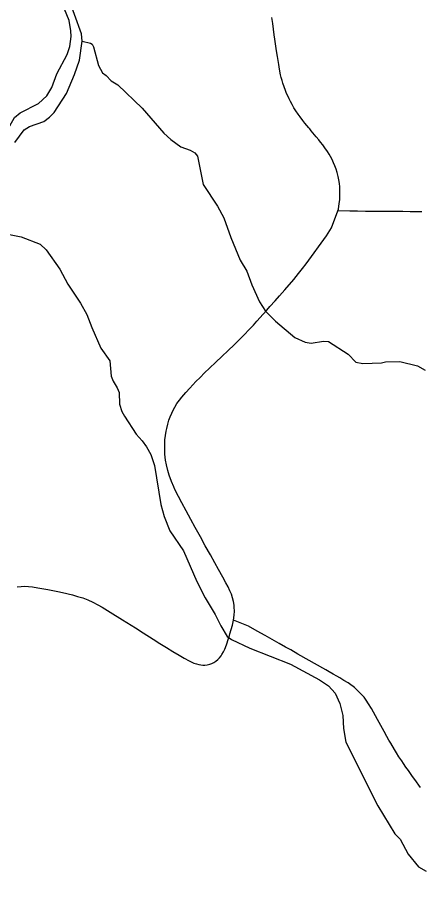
# Model space of a CAD drawing. Extents: x -19 to 366, y -4 to 359.
# Drawn here: x 140.409 to 140.926, y 193.777 to 194.893 of the extents above; entities that cross this region are included whole.
import ezdxf

# ---------------------------------------------------------------- set-up
doc = ezdxf.new("R2010")
doc.units = 0
for name, color, linetype in [('Level 31', 7, 'Continuous'), ('Level 35', 7, 'Continuous'), ('Level 60', 7, 'Continuous')]:
    doc.layers.add(name, color=color, linetype=linetype)

msp = doc.modelspace()

# ---------------------------------------------------------------- linework, layer by layer
at = {"layer": 'Level 31'}
for points in [[(140.8199, 194.6453), (140.8204, 194.6472), (140.8216, 194.6547), (140.8221, 194.6592), (140.8224, 194.6634), (140.8224, 194.6679), (140.8224, 194.6715), (140.8221, 194.6758), (140.8217, 194.6804), (140.8209, 194.6851), (140.82, 194.6893), (140.8187, 194.6944), (140.8174, 194.6987), (140.8159, 194.7028), (140.8142, 194.7069), (140.8124, 194.7108), (140.8103, 194.7148), (140.8086, 194.7178), (140.8066, 194.7211), (140.8032, 194.7261), (140.8004, 194.7299), (140.7977, 194.7333), (140.7953, 194.7362), (140.7921, 194.7401), (140.7857, 194.7477), (140.7837, 194.7501), (140.7824, 194.7516), (140.7776, 194.7573), (140.7747, 194.7609), (140.7713, 194.7654), (140.7687, 194.769), (140.7659, 194.7731), (140.7634, 194.777), (140.761, 194.7812), (140.7589, 194.7853), (140.7573, 194.7885), (140.7555, 194.7924), (140.7541, 194.7956), (140.7527, 194.7994), (140.7509, 194.8041), (140.7493, 194.8089), (140.7483, 194.8121), (140.7472, 194.8161), (140.7464, 194.8194), (140.7454, 194.8241), (140.7444, 194.8295), (140.7439, 194.8328), (140.7423, 194.843), (140.7416, 194.8477), (140.7408, 194.8532), (140.7391, 194.8651), (140.7383, 194.8705), (140.7362, 194.8853), (140.735, 194.893)], [(140.6858, 194.1207), (140.687, 194.1272), (140.6872, 194.1323), (140.687, 194.1375), (140.6867, 194.1402), (140.6858, 194.1449), (140.6846, 194.1495), (140.6832, 194.154), (140.6814, 194.1584), (140.6789, 194.1637), (140.6762, 194.1688), (140.6723, 194.1759), (140.6668, 194.1857), (140.6619, 194.1945), (140.6564, 194.2046), (140.6498, 194.2163), (140.6435, 194.2275), (140.6367, 194.2396), (140.6313, 194.2497), (140.6251, 194.2609), (140.6197, 194.2711), (140.6155, 194.2793), (140.6109, 194.2883), (140.6094, 194.2915), (140.6065, 194.2987), (140.6035, 194.3067), (140.6017, 194.3125), (140.5999, 194.3199), (140.5989, 194.326), (140.5981, 194.3333), (140.5978, 194.3401), (140.5978, 194.3469), (140.5981, 194.352), (140.5987, 194.3575), (140.5997, 194.363), (140.6003, 194.3664), (140.6016, 194.3718), (140.6032, 194.3771), (140.6047, 194.3813), (140.6068, 194.3861), (140.609, 194.3908), (140.6108, 194.3939), (140.6135, 194.3983), (140.6165, 194.4025), (140.6198, 194.4067), (140.6249, 194.4126), (140.6298, 194.418), (140.6378, 194.4264), (140.6431, 194.4319), (140.6488, 194.4376), (140.6551, 194.4437), (140.6632, 194.4514), (140.6711, 194.4588), (140.6791, 194.4662), (140.6869, 194.4736), (140.6933, 194.4798), (140.7002, 194.4868), (140.7057, 194.4926), (140.7114, 194.4988), (140.7158, 194.5037), (140.7238, 194.5128), (140.7285, 194.518), (140.7326, 194.5225), (140.7392, 194.5299), (140.7449, 194.5364), (140.7518, 194.5441), (140.7632, 194.5574), (140.7694, 194.565), (140.7745, 194.5714), (140.7791, 194.5775), (140.8051, 194.613), (140.8114, 194.6234), (140.8199, 194.6453)], [(140.9273, 194.6438), (140.9211, 194.6438), (140.9187, 194.6438), (140.9124, 194.644), (140.903, 194.6442), (140.8942, 194.6443), (140.8851, 194.6443), (140.8764, 194.6444), (140.8657, 194.6445), (140.8554, 194.6444), (140.845, 194.6446), (140.8352, 194.6449), (140.8199, 194.6453)], [(140.4086, 194.1637), (140.4135, 194.1641), (140.4183, 194.1643), (140.4232, 194.1641), (140.4281, 194.1636), (140.4351, 194.1625), (140.448, 194.1602), (140.4608, 194.1576), (140.4665, 194.1563), (140.4793, 194.1533)], [(140.4793, 194.1533), (140.4859, 194.1514), (140.4926, 194.1493), (140.4991, 194.1468), (140.5055, 194.1441), (140.5122, 194.1407), (140.5177, 194.1376), (140.5278, 194.1313), (140.5437, 194.1214), (140.5601, 194.111), (140.5702, 194.1046), (140.5828, 194.0967), (140.5917, 194.0911), (140.6001, 194.0859), (140.6083, 194.0809), (140.6161, 194.0761), (140.6229, 194.0721), (140.6292, 194.0688), (140.6353, 194.066), (140.6384, 194.0649), (140.6415, 194.0641), (140.6466, 194.0634), (140.6494, 194.0634), (140.6522, 194.0638), (140.6557, 194.0646), (140.6582, 194.0655), (140.6606, 194.0667), (140.6632, 194.0684), (140.6657, 194.0705), (140.668, 194.0728), (140.67, 194.0753), (140.6712, 194.077), (140.6731, 194.0802), (140.6747, 194.0836), (140.6769, 194.0894), (140.6794, 194.0974), (140.6807, 194.1014), (140.6813, 194.1033), (140.6846, 194.1146), (140.6858, 194.1207)], [(140.8655, 194.0031), (140.8628, 194.0079), (140.8592, 194.0139), (140.8561, 194.0184), (140.8533, 194.0221), (140.851, 194.0248), (140.848, 194.028), (140.8447, 194.0313), (140.841, 194.0346), (140.8345, 194.0394), (140.8328, 194.0405), (140.8276, 194.0437), (140.8221, 194.047), (140.8184, 194.0491), (140.8136, 194.0519), (140.8085, 194.0548), (140.8045, 194.0571), (140.7684, 194.0775), (140.7593, 194.0827), (140.7526, 194.0863), (140.7446, 194.0908), (140.7355, 194.0959), (140.7265, 194.1011), (140.7165, 194.1068), (140.7053, 194.113), (140.6858, 194.1207)], [(140.9259, 193.9067), (140.9185, 193.9166), (140.9154, 193.9208), (140.9127, 193.9245), (140.9102, 193.9282), (140.907, 193.9327), (140.9038, 193.9373), (140.9016, 193.9406), (140.8981, 193.9458), (140.8948, 193.9511), (140.8922, 193.9554), (140.8875, 193.9633), (140.8852, 193.9672), (140.8827, 193.9719), (140.8792, 193.9782), (140.8708, 193.9935), (140.8682, 193.9982), (140.8655, 194.0031)]]:
    msp.add_lwpolyline(points, dxfattribs=at)
at = {"layer": 'Level 35'}
for points in [[(140.3636, 194.7121), (140.3878, 194.7321), (140.3923, 194.7394), (140.3955, 194.7471), (140.405, 194.7647), (140.4125, 194.7709), (140.4361, 194.7827), (140.4465, 194.7927), (140.4531, 194.8031), (140.4596, 194.8206), (140.4728, 194.8455), (140.476, 194.8558), (140.4777, 194.8684), (140.4775, 194.8756), (140.4754, 194.8888), (140.4643, 194.9163)], [(140.4056, 194.7326), (140.4176, 194.749), (140.4244, 194.7532), (140.4426, 194.7597), (140.4501, 194.7651), (140.4561, 194.7711), (140.4719, 194.7955), (140.482, 194.8198), (140.4884, 194.838), (140.492, 194.8627), (140.4912, 194.8718), (140.4733, 194.9218)], [(140.492, 194.8627), (140.5024, 194.8601), (140.5047, 194.8586), (140.5066, 194.8552), (140.5127, 194.8314), (140.5181, 194.822), (140.5227, 194.8187), (140.5293, 194.8116), (140.5377, 194.8068), (140.5688, 194.7766), (140.5966, 194.7448), (140.6058, 194.7366), (140.6184, 194.7273), (140.6302, 194.723), (140.6363, 194.7193), (140.6398, 194.7152), (140.6472, 194.6789), (140.6655, 194.6511), (140.6737, 194.6361), (140.6824, 194.6112), (140.6947, 194.5818), (140.7032, 194.5679), (140.7096, 194.5505), (140.7194, 194.5287), (140.7268, 194.5167), (140.7398, 194.504), (140.7644, 194.4828), (140.7777, 194.4769), (140.7857, 194.4755), (140.8015, 194.4781), (140.8076, 194.4778), (140.8328, 194.4615), (140.8428, 194.4515), (140.8519, 194.4497), (140.8757, 194.4505), (140.8809, 194.4517), (140.8991, 194.4524), (140.9218, 194.4467), (140.9318, 194.441)], [(140.3902, 194.6168), (140.4138, 194.6119), (140.4381, 194.6024), (140.4458, 194.5954), (140.4632, 194.5706), (140.4734, 194.5514), (140.4897, 194.527), (140.4979, 194.5124), (140.5042, 194.4958), (140.516, 194.4694), (140.5273, 194.4529), (140.5291, 194.4336), (140.5315, 194.4272), (140.5369, 194.4186), (140.5393, 194.4125), (140.5396, 194.3974), (140.5427, 194.3883), (140.5462, 194.3823), (140.561, 194.359), (140.5687, 194.3508), (140.5745, 194.3429), (140.58, 194.3332), (140.5848, 194.3192), (140.5928, 194.2692), (140.5969, 194.2538), (140.6044, 194.2353), (140.6218, 194.2098), (140.6388, 194.1702), (140.6497, 194.1495), (140.6625, 194.1281), (140.6696, 194.1138), (140.6778, 194.0999), (140.6835, 194.0962), (140.7071, 194.0852), (140.7589, 194.0645), (140.7963, 194.0446), (140.8077, 194.0369), (140.8162, 194.0275), (140.8221, 194.014), (140.8262, 193.9989), (140.8272, 193.9822), (140.8298, 193.9644), (140.8709, 193.8831), (140.893, 193.8471), (140.8996, 193.8404), (140.9098, 193.8212), (140.9233, 193.8051), (140.9328, 193.7992)]]:
    msp.add_lwpolyline(points, dxfattribs=at)
at = {"layer": 'Level 60'}
for points in [[(146.7783, 1.697), (146.5788, 10.3131), (146.3785, 18.9294), (146.1776, 27.5458), (145.9759, 36.1624), (145.7736, 44.7791), (145.5705, 53.396), (145.3668, 62.013), (145.1624, 70.6301), (144.9572, 79.2474), (144.7514, 87.8648), (144.5449, 96.4823), (144.3377, 105.1), (144.1299, 113.7179), (143.9213, 122.3359), (143.712, 130.954), (143.5021, 139.5723), (143.2915, 148.1907), (143.0802, 156.8092), (142.8682, 165.4279), (142.6555, 174.0468), (142.4422, 182.6658), (142.2282, 191.2849), (142.0135, 199.9042), (141.7981, 208.5236), (141.582, 217.1432), (141.3653, 225.7629), (141.1479, 234.3828), (140.9298, 243.0028), (140.711, 251.623), (140.4916, 260.2433), (140.2715, 268.8638), (140.0508, 277.4844), (139.8293, 286.1051), (139.6072, 294.726), (139.3845, 303.3471), (139.161, 311.9683), (138.937, 320.5896), (138.7122, 329.2111), (138.4868, 337.8328), (138.2607, 346.4546)], [(0, 189.5162), (7.1121, 189.5206), (14.2243, 189.5339), (21.3364, 189.556), (28.4484, 189.5869), (35.5605, 189.6267), (42.6725, 189.6754), (49.7844, 189.7329), (56.8962, 189.7992), (64.0079, 189.8744), (71.1196, 189.9584), (78.2311, 190.0512), (85.3425, 190.1529), (92.4538, 190.2635), (99.5649, 190.3829), (106.6759, 190.5111), (113.7867, 190.6482), (120.8974, 190.7941), (128.0078, 190.9489), (135.1181, 191.1125), (142.2282, 191.2849), (149.338, 191.4662), (156.4476, 191.6563), (163.5569, 191.8553), (170.666, 192.0631), (177.7749, 192.2798), (184.8835, 192.5053), (191.9917, 192.7396), (199.0997, 192.9828), (206.2074, 193.2348), (213.3147, 193.4956), (220.4218, 193.7653), (227.5285, 194.0438), (234.6348, 194.3312), (241.7408, 194.6274), (248.8464, 194.9324), (255.9516, 195.2463), (263.0564, 195.569), (270.1608, 195.9005), (277.2648, 196.2409), (284.3683, 196.5901), (291.4715, 196.9481), (298.5741, 197.315), (305.6763, 197.6907), (312.7781, 198.0753), (319.8793, 198.4686), (326.9801, 198.8708), (334.0804, 199.2818), (341.1801, 199.7017)]]:
    msp.add_spline(points, degree=3, dxfattribs=at)

doc.saveas('drawing.dxf')
